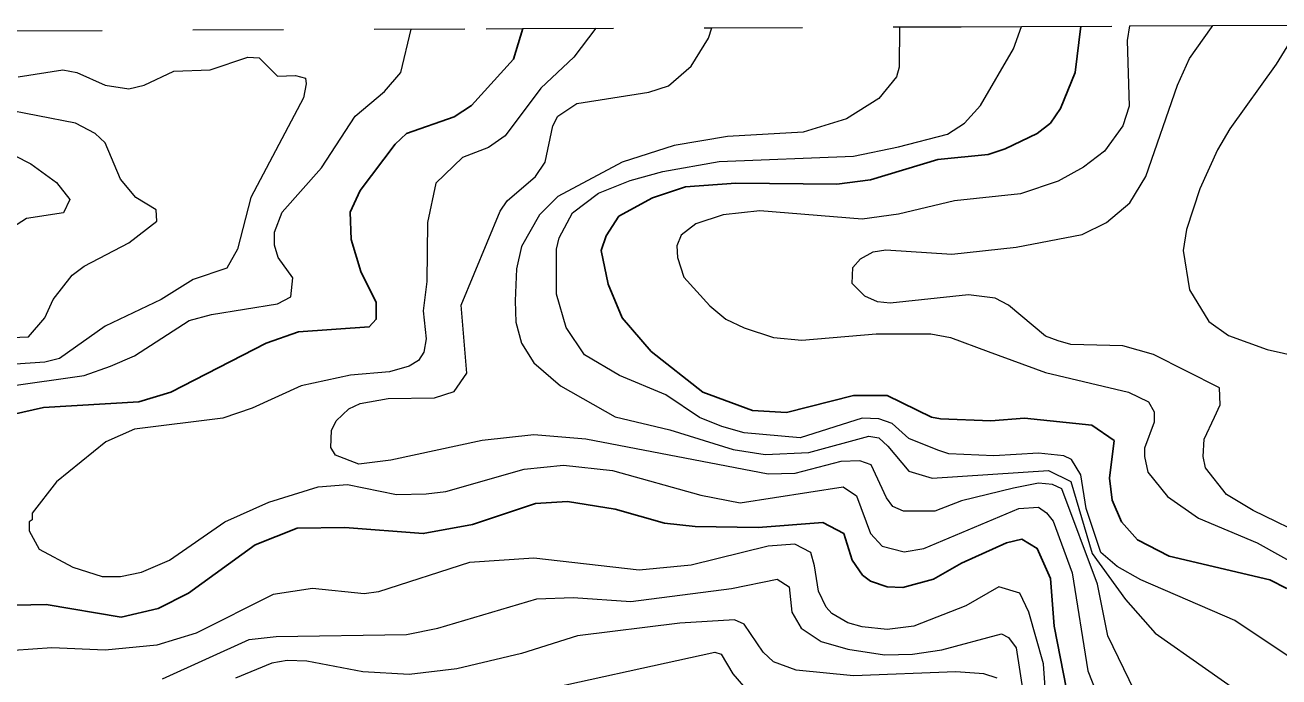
# Model space of a CAD drawing. Extents: x 423 to 448.8, y 7456.3 to 7484.
# Drawn here: x 434.009 to 435.393, y 7483.265 to 7483.985 of the extents above; entities that cross this region are included whole.
import ezdxf

# ---------------------------------------------------------------- set-up
doc = ezdxf.new("R2010")
doc.units = 0
doc.header["$LTSCALE"] = 0.032
doc.linetypes.add('SHORT_DASHED', pattern=[2.7, 1.5, -1.2])
for name, color, linetype, lineweight in [('1', 7, 'Continuous', 25), ('2', 7, 'Continuous', 13), ('22', 7, 'SHORT_DASHED', 13)]:
    doc.layers.add(name, color=color, linetype=linetype, lineweight=lineweight)

msp = doc.modelspace()

# ---------------------------------------------------------------- linework, layer by layer
at = {"layer": '1'}
for points in [[(434.5588, 7483.9812), (434.5485, 7483.9472), (434.5022, 7483.8961), (434.4828, 7483.8838), (434.4302, 7483.8652), (434.4178, 7483.8536), (434.3792, 7483.8025), (434.3683, 7483.7786), (434.3691, 7483.7484), (434.38, 7483.7129), (434.3969, 7483.6788), (434.3969, 7483.6603), (434.3892, 7483.6517), (434.3111, 7483.6463), (434.2756, 7483.634), (434.1704, 7483.5798), (434.1348, 7483.569), (434.0296, 7483.5628), (433.9956, 7483.5551)], [(435.1746, 7483.9837), (435.1681, 7483.9325), (435.1519, 7483.893), (435.141, 7483.8768), (435.1264, 7483.8652), (435.0908, 7483.8482), (435.0722, 7483.842), (435.0165, 7483.8366), (434.9423, 7483.8142), (434.9051, 7483.8095), (434.7938, 7483.8103), (434.7381, 7483.8064), (434.7017, 7483.7941), (434.6646, 7483.7739), (434.6507, 7483.7523), (434.6452, 7483.7361), (434.653, 7483.6989), (434.6685, 7483.6618), (434.7002, 7483.6247), (434.7574, 7483.5798), (434.8123, 7483.5597), (434.8495, 7483.5574), (434.9237, 7483.5759), (434.9608, 7483.5759), (435.0095, 7483.552), (435.0196, 7483.5504), (435.0753, 7483.5481), (435.1124, 7483.5512), (435.1867, 7483.5435), (435.2114, 7483.5264), (435.206, 7483.4847), (435.2091, 7483.4607), (435.2192, 7483.4367), (435.2369, 7483.4166), (435.2718, 7483.3988), (435.3831, 7483.3725), (435.4017, 7483.3632)], [(433.9987, 7483.3447), (434.0327, 7483.3454), (434.1154, 7483.3315), (434.1564, 7483.3408), (434.1897, 7483.3578), (434.2632, 7483.4112), (434.3096, 7483.4298), (434.3622, 7483.4305), (434.4488, 7483.4236), (434.503, 7483.4336), (434.5726, 7483.4568), (434.6081, 7483.4591), (434.6607, 7483.4506), (434.7149, 7483.4352), (434.7489, 7483.4313), (434.8185, 7483.4305), (434.8897, 7483.4359), (434.9129, 7483.4236), (434.9222, 7483.3942), (434.9337, 7483.3779), (434.9422, 7483.371), (434.9608, 7483.3648), (434.9779, 7483.364), (435.0119, 7483.3733), (435.0428, 7483.3911), (435.0923, 7483.4135), (435.1093, 7483.4174), (435.1263, 7483.4073), (435.141, 7483.3741), (435.1449, 7483.3215), (435.1588, 7483.2519)]]:
    msp.add_lwpolyline(points, dxfattribs=at)
at = {"layer": '2'}
for points in [[(433.9894, 7483.586), (434.0745, 7483.5983), (434.1038, 7483.6084), (434.1301, 7483.62), (434.1905, 7483.6587), (434.2152, 7483.6656), (434.2879, 7483.6773), (434.3026, 7483.685), (434.3049, 7483.7059), (434.2887, 7483.7283), (434.2848, 7483.7422), (434.2848, 7483.7562), (434.2933, 7483.7786), (434.3366, 7483.8273), (434.3738, 7483.8846), (434.4062, 7483.9116), (434.4241, 7483.9325), (434.4356, 7483.9806)], [(434.6391, 7483.9815), (434.6151, 7483.9495), (434.5787, 7483.9155), (434.5393, 7483.8629), (434.5207, 7483.8497), (434.4921, 7483.8389), (434.4627, 7483.8103), (434.4534, 7483.767), (434.4526, 7483.702), (434.4488, 7483.6695), (434.4519, 7483.6386), (434.4495, 7483.6239), (434.4434, 7483.6146), (434.4333, 7483.6084), (434.4117, 7483.6022), (434.3684, 7483.5984), (434.3142, 7483.5868), (434.2601, 7483.562), (434.2276, 7483.5512), (434.1301, 7483.5388), (434.0984, 7483.5249), (434.0443, 7483.4808), (434.0172, 7483.446), (434.0172, 7483.439), (434.0141, 7483.4367), (434.0141, 7483.4267), (434.025, 7483.4066), (434.0621, 7483.3864), (434.0946, 7483.3764), (434.1147, 7483.3764), (434.1379, 7483.381), (434.1688, 7483.3942), (434.2299, 7483.4367), (434.2786, 7483.4584), (434.3328, 7483.4754), (434.3653, 7483.4777), (434.4194, 7483.4669), (434.4519, 7483.4676), (434.4736, 7483.47), (434.5602, 7483.4947), (434.6035, 7483.4993), (434.6576, 7483.4932), (434.7551, 7483.4661), (434.7984, 7483.4576), (434.9121, 7483.4754), (434.9268, 7483.4653), (434.9422, 7483.4236), (434.9554, 7483.4096), (434.9794, 7483.4034), (435.0011, 7483.4073), (435.1062, 7483.4514), (435.1279, 7483.4529), (435.1364, 7483.4467), (435.1441, 7483.4375), (435.165, 7483.3803), (435.182, 7483.272), (435.1952, 7483.2395)], [(435.2454, 7483.2256), (435.2044, 7483.3107), (435.1928, 7483.3679), (435.1534, 7483.4731), (435.1433, 7483.4777), (435.1279, 7483.4792), (435.1001, 7483.4738), (435.0428, 7483.4599), (435.0134, 7483.4483), (434.9786, 7483.4483), (434.967, 7483.4537), (434.96, 7483.463), (434.943, 7483.4994), (434.9306, 7483.504), (434.9097, 7483.5032), (434.8587, 7483.4901), (434.8294, 7483.4893), (434.6283, 7483.528), (434.571, 7483.5326), (434.5138, 7483.5264), (434.4132, 7483.5048), (434.3776, 7483.5001), (434.3521, 7483.5102), (434.3467, 7483.5187), (434.3475, 7483.5373), (434.3529, 7483.5481), (434.3668, 7483.5613), (434.3792, 7483.5674), (434.4101, 7483.5728), (434.4612, 7483.5736), (434.4828, 7483.5806), (434.4968, 7483.6007), (434.4906, 7483.6757), (434.5338, 7483.7794), (434.5416, 7483.7909), (434.5726, 7483.818), (434.5834, 7483.8335), (434.5919, 7483.8737), (434.5973, 7483.8845), (434.6182, 7483.8984), (434.6979, 7483.9109), (434.7195, 7483.9178), (434.7443, 7483.9395), (434.7636, 7483.9704), (434.7672, 7483.982)], [(434.9745, 7483.9829), (434.974, 7483.9387), (434.9709, 7483.9279), (434.9516, 7483.9039), (434.916, 7483.8815), (434.868, 7483.8668), (434.7845, 7483.8621), (434.7257, 7483.8521), (434.6685, 7483.8335), (434.5973, 7483.7956), (434.5772, 7483.7755), (434.5571, 7483.7407), (434.5517, 7483.716), (434.5501, 7483.6804), (434.5509, 7483.6572), (434.5571, 7483.634), (434.571, 7483.6123), (434.6004, 7483.5868), (434.6607, 7483.5527), (434.7211, 7483.538), (434.7907, 7483.5164), (434.8263, 7483.511), (434.8742, 7483.5133), (434.9407, 7483.5311), (434.9516, 7483.5295), (434.9616, 7483.5202), (434.9848, 7483.4924), (435.0103, 7483.4847), (435.1387, 7483.4932), (435.1635, 7483.4812), (435.1868, 7483.4017), (435.2236, 7483.3507), (435.2563, 7483.3137), (435.3677, 7483.2356)], [(435.421, 7483.2766), (435.3445, 7483.3276), (435.2408, 7483.3725), (435.2145, 7483.3872), (435.1967, 7483.4027), (435.1805, 7483.4514), (435.1743, 7483.4886), (435.1642, 7483.5056), (435.1557, 7483.5094), (435.1279, 7483.5125), (435.0784, 7483.5094), (435.0289, 7483.5117), (435.0165, 7483.5156), (434.9848, 7483.5287), (434.9662, 7483.545), (434.9516, 7483.5504), (434.933, 7483.5512), (434.8649, 7483.5295), (434.8031, 7483.5349), (434.7783, 7483.5419), (434.7536, 7483.5519), (434.7164, 7483.5767), (434.6654, 7483.5983), (434.6267, 7483.6208), (434.6066, 7483.651), (434.5958, 7483.6881), (434.5958, 7483.7376), (434.5989, 7483.75), (434.6135, 7483.7778), (434.6421, 7483.7995), (434.677, 7483.8134), (434.7133, 7483.8234), (434.7752, 7483.8343), (434.9237, 7483.8404), (434.9732, 7483.8505), (435.0274, 7483.8644), (435.0459, 7483.8768), (435.0637, 7483.8961), (435.1001, 7483.9588), (435.1088, 7483.9835)], [(435.228, 7483.984), (435.2254, 7483.9681), (435.2277, 7483.8954), (435.2207, 7483.8737), (435.2006, 7483.8458), (435.1774, 7483.8281), (435.1496, 7483.8126), (435.1078, 7483.7987), (435.0351, 7483.7909), (434.9732, 7483.7762), (434.933, 7483.7708), (434.8201, 7483.7801), (434.7798, 7483.7755), (434.7497, 7483.7654), (434.7334, 7483.753), (434.7288, 7483.7414), (434.7295, 7483.7283), (434.7365, 7483.7067), (434.7651, 7483.6749), (434.7829, 7483.6603), (434.8031, 7483.6509), (434.8355, 7483.6401), (434.8665, 7483.6371), (434.9485, 7483.644), (435.0088, 7483.644), (435.0305, 7483.6401), (435.0722, 7483.6246), (435.1356, 7483.6015), (435.2269, 7483.5798), (435.2493, 7483.569), (435.2555, 7483.5581), (435.2555, 7483.5465), (435.2447, 7483.5179), (435.2447, 7483.5087), (435.2485, 7483.4916), (435.2702, 7483.4646), (435.3042, 7483.4406), (435.3692, 7483.4135), (435.4497, 7483.3686)], [(435.4296, 7483.4174), (435.3646, 7483.4491), (435.3351, 7483.4669), (435.3119, 7483.4962), (435.3096, 7483.5087), (435.3104, 7483.528), (435.322, 7483.552), (435.3282, 7483.5659), (435.3274, 7483.5845), (435.2547, 7483.6215), (435.2207, 7483.6308), (435.1635, 7483.6324), (435.1496, 7483.6363), (435.1356, 7483.6417), (435.0946, 7483.6757), (435.08, 7483.6835), (435.0506, 7483.6873), (434.9639, 7483.678), (434.95, 7483.6796), (434.9361, 7483.6858), (434.9222, 7483.6997), (434.9229, 7483.7175), (434.9314, 7483.7268), (434.9454, 7483.7345), (434.9593, 7483.7368), (435.032, 7483.7322), (435.1032, 7483.7399), (435.1759, 7483.7538), (435.2029, 7483.767), (435.2285, 7483.7886), (435.2462, 7483.818), (435.281, 7483.9186), (435.2942, 7483.948), (435.3187, 7483.9824), (435.3201, 7483.9844)], [(435.4165, 7483.9848), (435.3901, 7483.9418), (435.339, 7483.8706), (435.3251, 7483.8474), (435.3058, 7483.8041), (435.2911, 7483.7593), (435.2872, 7483.7361), (435.2942, 7483.6927), (435.3158, 7483.6579), (435.3375, 7483.6424), (435.3801, 7483.627), (435.4341, 7483.6146)], [(434.0017, 7483.9279), (434.0512, 7483.9356), (434.0667, 7483.9325), (434.0977, 7483.9186), (434.124, 7483.9147), (434.141, 7483.9186), (434.1735, 7483.9341), (434.2137, 7483.9356), (434.2554, 7483.9495), (434.2678, 7483.9487), (434.2879, 7483.9286), (434.308, 7483.9294), (434.3189, 7483.9263), (434.3196, 7483.9201), (434.3165, 7483.9047), (434.2585, 7483.7948), (434.2438, 7483.7376), (434.2322, 7483.7167), (434.1951, 7483.7043), (434.1595, 7483.6819), (434.0977, 7483.6525), (434.0474, 7483.6169), (434.0311, 7483.613), (433.9662, 7483.6084)], [(434.0868, 7483.8652), (434.0652, 7483.8768), (433.9816, 7483.893)], [(433.994, 7483.6401), (434.0133, 7483.6409), (434.0311, 7483.6618), (434.0404, 7483.6819), (434.0613, 7483.709), (434.0745, 7483.719), (434.124, 7483.7445), (434.1549, 7483.7685), (434.1541, 7483.7809), (434.1316, 7483.7948), (434.1146, 7483.815), (434.0977, 7483.8551), (434.0868, 7483.8652)], [(433.98, 7483.8497), (434.0157, 7483.8319), (434.0443, 7483.8111), (434.059, 7483.7925), (434.052, 7483.7778), (434.011, 7483.7716), (433.9956, 7483.7616)], [(434.8587, 7483.4119), (434.8294, 7483.4096), (434.7443, 7483.3887), (434.687, 7483.3833), (434.571, 7483.3965), (434.4999, 7483.3918), (434.3993, 7483.3594), (434.3838, 7483.3571), (434.3266, 7483.3632), (434.2833, 7483.3563), (434.1982, 7483.3137), (434.1549, 7483.3006), (434.0977, 7483.2951), (434.0389, 7483.2975), (433.9971, 7483.2944)], [(435.1379, 7483.2117), (435.1333, 7483.2797), (435.117, 7483.337), (435.107, 7483.3578), (435.0838, 7483.3648), (435.0475, 7483.3439), (434.9902, 7483.3214), (434.9608, 7483.3176), (434.933, 7483.3207), (434.9175, 7483.3253), (434.8997, 7483.3354), (434.8935, 7483.3424), (434.885, 7483.3602), (434.8804, 7483.388), (434.8765, 7483.4027), (434.8587, 7483.4119)], [(434.1611, 7483.2634), (434.2569, 7483.3068), (434.2864, 7483.3099), (434.4302, 7483.3122), (434.465, 7483.3191), (434.5741, 7483.3516), (434.6143, 7483.3532), (434.6778, 7483.3485), (434.7891, 7483.3632), (434.8394, 7483.3733), (434.8525, 7483.3648), (434.8556, 7483.337), (434.8657, 7483.3191), (434.8881, 7483.3044), (434.9175, 7483.2959), (434.9577, 7483.2897), (434.9887, 7483.2905), (435.0212, 7483.2952), (435.0869, 7483.3129), (435.0946, 7483.3091), (435.1031, 7483.2975), (435.1248, 7483.1575)], [(435.0823, 7483.2642), (435.0676, 7483.2689), (435.0366, 7483.2712), (434.9237, 7483.2666), (434.8603, 7483.2727), (434.8355, 7483.282), (434.8239, 7483.2928), (434.8031, 7483.3238), (434.7922, 7483.3284), (434.7319, 7483.3246), (434.619, 7483.3107), (434.5571, 7483.2913), (434.4859, 7483.2743), (434.4333, 7483.2681), (434.3823, 7483.2712), (434.3204, 7483.2828), (434.2988, 7483.2836), (434.2817, 7483.2805), (434.2415, 7483.2642)], [(434.5525, 7483.2449), (434.7706, 7483.2928), (434.7775, 7483.2905), (434.7906, 7483.2689), (434.8092, 7483.2472)]]:
    msp.add_lwpolyline(points, dxfattribs=at)
at = {"layer": '22'}
for points in [[(433.394, 7483.9761), (433.4707, 7483.9764), (433.9946, 7483.9787), (434.5184, 7483.981), (434.5588, 7483.9812), (434.7672, 7483.982)], [(434.7672, 7483.982), (435.0423, 7483.9832), (435.1088, 7483.9835), (435.228, 7483.984), (435.3201, 7483.9844), (435.4165, 7483.9848), (435.4685, 7483.985)]]:
    msp.add_lwpolyline(points, dxfattribs=at)

doc.saveas('drawing.dxf')
